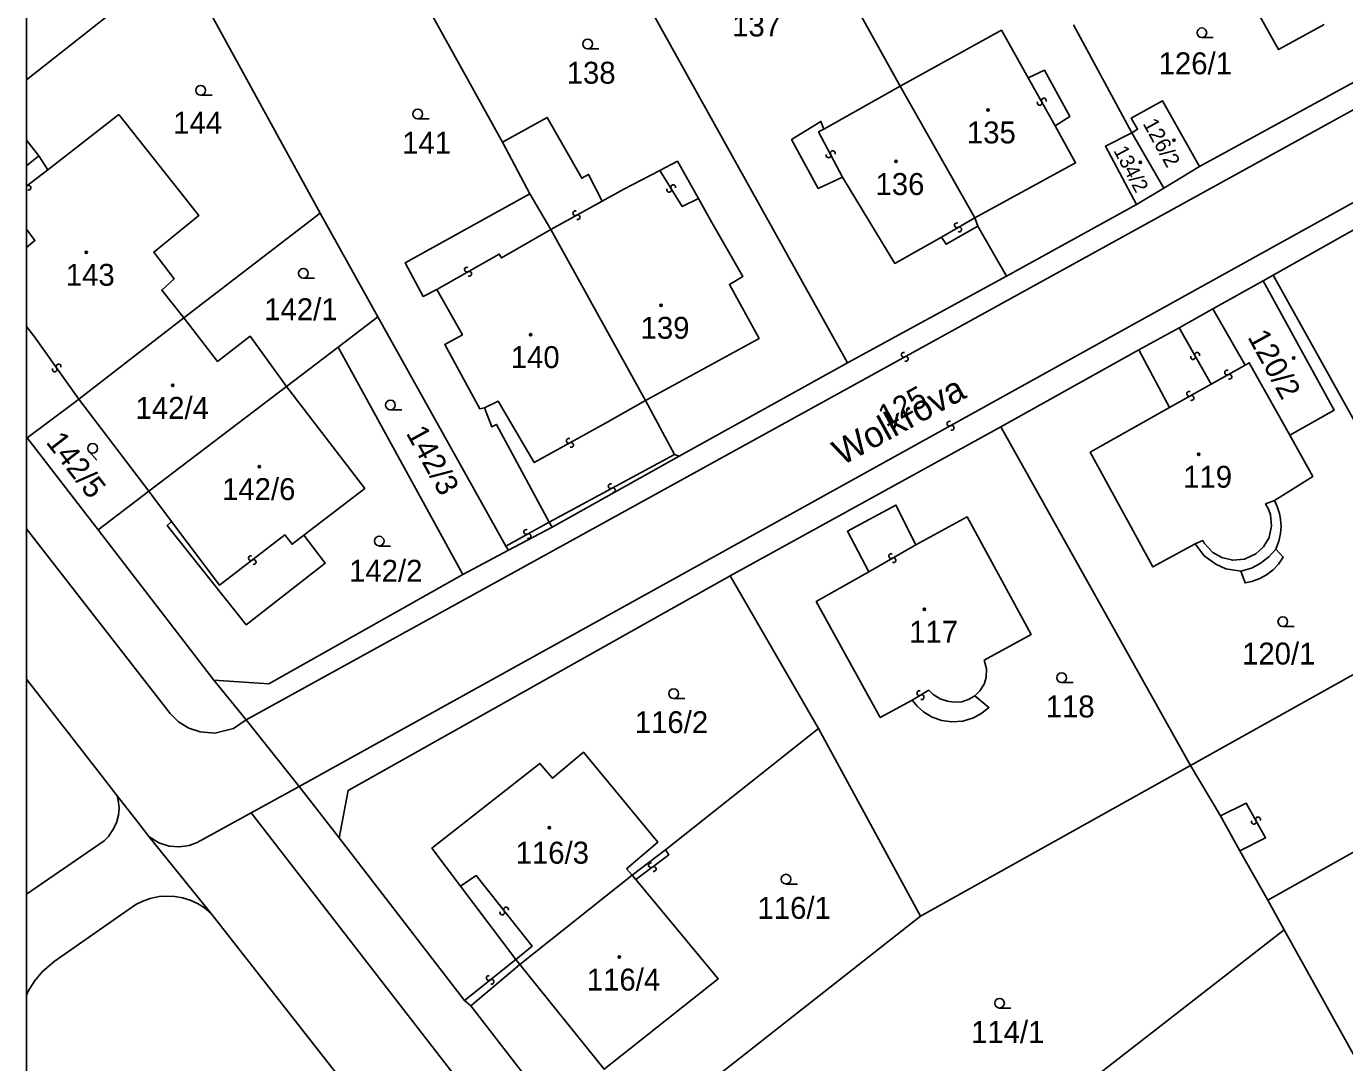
# Model space of a CAD drawing. Extents: x -600391 to -599491, y -1160176 to -1159402.
# Drawn here: x -600391 to -600288.8, y -1159912.4 to -1159832 of the extents above; entities that cross this region are included whole.
import ezdxf

# ---------------------------------------------------------------- set-up
doc = ezdxf.new("R2010")
doc.units = 0
for name, color, linetype in [('Level 1', 7, 'Continuous'), ('Level 11', 7, 'Continuous'), ('Level 13', 7, 'Continuous'), ('Level 3', 7, 'Continuous'), ('Level 4', 7, 'Continuous'), ('Level 5', 7, 'Continuous'), ('Vrstva 63', 7, 'Continuous')]:
    doc.layers.add(name, color=color, linetype=linetype)

msp = doc.modelspace()

# ---------------------------------------------------------------- linework, layer by layer
at = {"layer": 'Level 1'}
for p, q in [((-600379.35, -1159826.98), (-600391.01, -1159836.17)), ((-600390.03, -1159842.05), (-600391.01, -1159840.85)), ((-600390.94, -1159863.92), (-600391.01, -1159863.83))]:
    msp.add_line(p, q, dxfattribs=at)
for points in [[(-600342.05, -1159802.75), (-600323.23, -1159836.65)], [(-600354.4, -1159809.51), (-600327.33, -1159858.11)], [(-600367.49, -1159816.78), (-600354.08, -1159841)], [(-600290.35, -1159831.88), (-600293.9, -1159833.81), (-600299.65, -1159823.5)], [(-600379.02, -1159826.78), (-600368.22, -1159846.5)], [(-600272.73, -1159827.94), (-600300.01, -1159842.88)], [(-600309.8, -1159831.89), (-600305.26, -1159840.26)], [(-600323.23, -1159836.65), (-600315.39, -1159832.32), (-600313.3, -1159836.01)], [(-600313.3, -1159836.01), (-600312.05, -1159835.4), (-600310.07, -1159839), (-600311.21, -1159839.72)], [(-600323.23, -1159836.65), (-600329.15, -1159839.99)], [(-600323.23, -1159836.65), (-600317.45, -1159846.85)], [(-600305.26, -1159840.26), (-600304.83, -1159839.99), (-600305.31, -1159839.13), (-600302.89, -1159837.8), (-600300.01, -1159842.88)], [(-600378.8, -1159854.61), (-600380.51, -1159852.47), (-600379.54, -1159851.59), (-600381.13, -1159849.52), (-600377.64, -1159846.69), (-600383.84, -1159838.85), (-600389.34, -1159843.13)], [(-600346.34, -1159845.56), (-600347.4, -1159843.5), (-600347.93, -1159843.79), (-600350.62, -1159839.08), (-600354.08, -1159841)], [(-600329.15, -1159839.99), (-600329.39, -1159839.38), (-600331.66, -1159840.8), (-600329.59, -1159844.59), (-600327.7, -1159843.7)], [(-600311.21, -1159839.72), (-600309.63, -1159842.6), (-600317.45, -1159846.85)], [(-600354.08, -1159841), (-600351.95, -1159844.99)], [(-600304.9, -1159845.84), (-600307.32, -1159841.31), (-600305.26, -1159840.26)], [(-600305.26, -1159840.26), (-600302.79, -1159844.55)], [(-600389.34, -1159843.13), (-600390.03, -1159842.05)], [(-600346.34, -1159845.56), (-600344.66, -1159844.63), (-600341.87, -1159843.18)], [(-600341.87, -1159843.18), (-600340.51, -1159842.47), (-600338.89, -1159845.36)], [(-600300.01, -1159842.88), (-600302.79, -1159844.55)], [(-600327.7, -1159843.7), (-600323.64, -1159850.39), (-600320.04, -1159848.36)], [(-600351.95, -1159844.99), (-600361.62, -1159850.34), (-600360.24, -1159852.96), (-600359.17, -1159852.41)], [(-600351.95, -1159844.99), (-600350.33, -1159847.77)], [(-600302.79, -1159844.55), (-600304.9, -1159845.84)], [(-600338.89, -1159845.36), (-600337.95, -1159847.04), (-600335.43, -1159851.41), (-600336.48, -1159852.02), (-600334.18, -1159856.21), (-600342.99, -1159861.02)], [(-600304.9, -1159845.84), (-600314.98, -1159851.39)], [(-600284.31, -1159845.68), (-600294.32, -1159851.32)], [(-600368.22, -1159846.5), (-600378.8, -1159854.61)], [(-600368.22, -1159846.5), (-600363.76, -1159854.54)], [(-600317.45, -1159846.85), (-600317.22, -1159847.51)], [(-600350.33, -1159847.77), (-600342.99, -1159861.02)], [(-600320.04, -1159848.36), (-600319.67, -1159848.91), (-600317.22, -1159847.51)], [(-600317.22, -1159847.51), (-600314.98, -1159851.39)], [(-600314.98, -1159851.39), (-600327.33, -1159858.11)], [(-600294.32, -1159851.32), (-600295.08, -1159851.74)], [(-600285.53, -1159867.08), (-600294.32, -1159851.32)], [(-600359.17, -1159852.41), (-600357.19, -1159855.93), (-600358.56, -1159856.68), (-600355.84, -1159861.67), (-600355.48, -1159861.59)], [(-600295.08, -1159851.74), (-600298.99, -1159853.92)], [(-600295.08, -1159851.74), (-600289.57, -1159861.77), (-600293.02, -1159863.72)], [(-600298.99, -1159853.92), (-600301.61, -1159855.38)], [(-600296.48, -1159858.28), (-600298.99, -1159853.92)], [(-600378.8, -1159854.61), (-600386.95, -1159860.91)], [(-600378.8, -1159854.61), (-600376.18, -1159858), (-600373.66, -1159856.05), (-600370.84, -1159859.93)], [(-600366.83, -1159856.88), (-600363.76, -1159854.54)], [(-600363.76, -1159854.54), (-600353.83, -1159872.32)], [(-600301.61, -1159855.38), (-600304.72, -1159857.11)], [(-600370.84, -1159859.93), (-600366.83, -1159856.88)], [(-600357.16, -1159874.53), (-600366.83, -1159856.88)], [(-600304.72, -1159857.11), (-600315.43, -1159863.08)], [(-600302.35, -1159861.58), (-600304.72, -1159857.11)], [(-600327.33, -1159858.11), (-600340.39, -1159865.34)], [(-600293.02, -1159863.72), (-600296.16, -1159858.1), (-600296.48, -1159858.28)], [(-600381.52, -1159868.06), (-600370.84, -1159859.93)], [(-600370.84, -1159859.93), (-600364.77, -1159867.84), (-600369.49, -1159871.47)], [(-600386.95, -1159860.91), (-600387.28, -1159861.17), (-600390.94, -1159863.92)], [(-600381.52, -1159868.06), (-600386.95, -1159860.91)], [(-600355.48, -1159861.59), (-600354.9, -1159863.07), (-600354.55, -1159862.88), (-600350.47, -1159870.45)], [(-600342.99, -1159861.02), (-600340.73, -1159865.21)], [(-600300.35, -1159872.15), (-600303.63, -1159873.93), (-600308.51, -1159865.04), (-600302.35, -1159861.58)], [(-600315.43, -1159863.08), (-600336.41, -1159874.61)], [(-600300.73, -1159889.34), (-600315.43, -1159863.08)], [(-600293.02, -1159863.72), (-600291.24, -1159866.92), (-600294.2, -1159868.79)], [(-600385.45, -1159871.05), (-600390.94, -1159863.92)], [(-600340.39, -1159865.34), (-600350.24, -1159870.85)], [(-600340.73, -1159865.21), (-600340.39, -1159865.34)], [(-600385.45, -1159871.05), (-600381.52, -1159868.06)], [(-600381.52, -1159868.06), (-600379.75, -1159870.41)], [(-600294.11, -1159872.55), (-600293.87, -1159871.93), (-600293.73, -1159871.34), (-600293.7, -1159870.78), (-600293.73, -1159870.22), (-600293.82, -1159869.79), (-600293.99, -1159869.25), (-600294.2, -1159868.79)], [(-600325.68, -1159874.3), (-600327.33, -1159871.17), (-600323.57, -1159869.14), (-600322.02, -1159872.21)], [(-600379.75, -1159870.41), (-600380.08, -1159870.71), (-600373.95, -1159878.42), (-600367.83, -1159873.65), (-600369.49, -1159871.47)], [(-600350.24, -1159870.85), (-600353.61, -1159872.62)], [(-600350.47, -1159870.45), (-600350.24, -1159870.85)], [(-600322.02, -1159872.21), (-600318.05, -1159870.05), (-600313.09, -1159879.18), (-600316.72, -1159881.15), (-600316.53, -1159881.83), (-600316.57, -1159882.5), (-600316.72, -1159883.02), (-600317.05, -1159883.55), (-600317.44, -1159883.93)], [(-600376.47, -1159882.7), (-600385.45, -1159871.05)], [(-600353.61, -1159872.62), (-600357.16, -1159874.53)], [(-600353.83, -1159872.32), (-600353.61, -1159872.62)], [(-600296.82, -1159874.25), (-600297.99, -1159874.08), (-600298.75, -1159873.72), (-600299.66, -1159873.06), (-600300.35, -1159872.15)], [(-600294.11, -1159872.55), (-600293.53, -1159873.17), (-600293.9, -1159873.71), (-600294.31, -1159874.16), (-600294.82, -1159874.55), (-600295.34, -1159874.84), (-600295.95, -1159875.06), (-600296.48, -1159875.17), (-600296.82, -1159874.25)], [(-600357.16, -1159874.53), (-600372.2, -1159883), (-600376.47, -1159882.7)], [(-600336.41, -1159874.61), (-600366.06, -1159891.26), (-600366.74, -1159894.93)], [(-600329.56, -1159886.45), (-600336.41, -1159874.61)], [(-600322.31, -1159884.27), (-600324.78, -1159885.6), (-600329.75, -1159876.62), (-600325.68, -1159874.3)], [(-600279.76, -1159877.63), (-600300.73, -1159889.34)], [(-600383.97, -1159891.68), (-600385.11, -1159890.21), (-600391.01, -1159882.64)], [(-600373.95, -1159885.79), (-600376.47, -1159882.7)], [(-600317.44, -1159883.93), (-600316.36, -1159884.84), (-600316.9, -1159885.26), (-600317.56, -1159885.63), (-600318.38, -1159885.88), (-600319.23, -1159885.94), (-600320.03, -1159885.83), (-600320.82, -1159885.56), (-600321.44, -1159885.16), (-600321.93, -1159884.74), (-600322.31, -1159884.27)], [(-600268.03, -1159884.8), (-600294.72, -1159899.77)], [(-600369.85, -1159890.97), (-600373.95, -1159885.79)], [(-600341.44, -1159895.87), (-600329.56, -1159886.45)], [(-600321.66, -1159901), (-600329.56, -1159886.45)], [(-600344.03, -1159897.83), (-600344.45, -1159897.35), (-600342.03, -1159895.27), (-600347.8, -1159888.29), (-600350.19, -1159890.32), (-600351.18, -1159889.18), (-600359.56, -1159895.73), (-600357.34, -1159898.68)], [(-600300.73, -1159889.34), (-600321.66, -1159901)], [(-600300.73, -1159889.34), (-600298.39, -1159893.23)], [(-600373.58, -1159893), (-600369.85, -1159890.97)], [(-600366.74, -1159894.93), (-600369.85, -1159890.97)], [(-600391.01, -1159899.31), (-600384.98, -1159895.16), (-600384.64, -1159894.83), (-600384.29, -1159894.33), (-600384.03, -1159893.78), (-600383.87, -1159893.19), (-600383.82, -1159892.6), (-600383.88, -1159892.01), (-600383.97, -1159891.68)], [(-600383.97, -1159891.68), (-600382.37, -1159893.72), (-600381.5, -1159894.83)], [(-600373.58, -1159893), (-600377.75, -1159895.31), (-600378.39, -1159895.53), (-600379.13, -1159895.63), (-600379.94, -1159895.58), (-600380.73, -1159895.32), (-600381.5, -1159894.83)], [(-600298.39, -1159893.23), (-600296.9, -1159895.95)], [(-600376.7, -1159900.77), (-600381.5, -1159894.83)], [(-600357.03, -1159907.55), (-600366.74, -1159894.93)], [(-600344.03, -1159897.83), (-600341.44, -1159895.87)], [(-600296.9, -1159895.95), (-600294.72, -1159899.77)], [(-600344.03, -1159897.83), (-600352.73, -1159904.77)], [(-600352.73, -1159904.77), (-600346.2, -1159912.88), (-600337.36, -1159905.88), (-600343.74, -1159898.17)], [(-600343.74, -1159898.17), (-600344.03, -1159897.83)], [(-600376.7, -1159900.77), (-600377.22, -1159900.35), (-600377.74, -1159900.02), (-600378.31, -1159899.77), (-600378.9, -1159899.59), (-600379.5, -1159899.48), (-600380.1, -1159899.45), (-600380.7, -1159899.5), (-600381.4, -1159899.64), (-600381.97, -1159899.84), (-600382.51, -1159900.11), (-600383.1, -1159900.52), (-600388.84, -1159904.52), (-600389.77, -1159905.34), (-600390.37, -1159906.04), (-600390.86, -1159906.82), (-600391.01, -1159907.13)], [(-600357.34, -1159898.68), (-600353.04, -1159904.36)], [(-600294.72, -1159899.77), (-600293.45, -1159902.08)], [(-600376.7, -1159900.77), (-600365.93, -1159914.53), (-600350.97, -1159933.8), (-600318.93, -1159974.9), (-600315.13, -1159979.92)], [(-600321.66, -1159901), (-600346.31, -1159920.36)], [(-600293.45, -1159902.08), (-600314.74, -1159918.62)], [(-600287.96, -1159911.98), (-600293.45, -1159902.08)], [(-600353.04, -1159904.36), (-600352.73, -1159904.77)], [(-600356.54, -1159907.96), (-600352.73, -1159904.77)], [(-600356.54, -1159907.96), (-600357.03, -1159907.55)], [(-600346.75, -1159920.64), (-600356.54, -1159907.96)]]:
    msp.add_lwpolyline(points, dxfattribs=at)
at = {"layer": 'Level 13'}
for centre, start, end in [((-600312.42, -1159837.95), 156.5527, 29.1427), ((-600312.1, -1159837.77), 336.7671, 208.8651), ((-600328.79, -1159842.02), 155.2925, 27.3905), ((-600328.47, -1159841.85), 335.078, 207.668), ((-600340.84, -1159844.48), 338.9602, 211.5502), ((-600391.07, -1159844.22), 289.6413, 306.7056), ((-600390.85, -1159844.52), 254.3931, 126.9831), ((-600341.16, -1159844.68), 159.1746, 31.2726), ((-600348.43, -1159846.5), 66.3541, 298.4521), ((-600348.25, -1159846.82), 246.1397, 118.7297), ((-600318.84, -1159847.44), 67.6154, 299.7134), ((-600318.66, -1159847.76), 247.401, 119.991), ((-600356.84, -1159850.88), 66.8876, 298.9856), ((-600356.66, -1159851.2), 246.6732, 119.2632), ((-600322.97, -1159857.48), 66.2345, 298.3325), ((-600300.52, -1159857.66), 157.0894, 29.1874), ((-600300.2, -1159857.48), 336.875, 209.465), ((-600388.81, -1159858.61), 162.7301, 34.8281), ((-600388.51, -1159858.39), 342.5156, 215.1056), ((-600322.79, -1159857.8), 246.0201, 118.6101), ((-600297.88, -1159858.86), 66.7408, 298.8388), ((-600297.7, -1159859.18), 246.5264, 119.1164), ((-600300.82, -1159860.51), 66.6969, 298.7949), ((-600300.64, -1159860.83), 246.4824, 119.0724), ((-600319.42, -1159862.82), 66.3565, 298.4545), ((-600319.24, -1159863.14), 246.1421, 118.7321), ((-600348.94, -1159864.15), 66.0722, 298.6622), ((-600348.76, -1159864.47), 246.2866, 118.3846), ((-600345.69, -1159867.67), 65.6524, 297.7504), ((-600345.51, -1159867.99), 245.438, 118.028), ((-600352.24, -1159871.22), 66.4708, 298.5688), ((-600352.06, -1159871.54), 246.2563, 118.8463), ((-600323.94, -1159873.09), 67.1008, 299.1988), ((-600373.6, -1159873.25), 74.8158, 306.9137), ((-600373.38, -1159873.55), 254.6013, 127.1913), ((-600323.76, -1159873.41), 246.8863, 119.4763), ((-600321.75, -1159883.72), 68.3365, 300.4345), ((-600321.57, -1159884.04), 248.122, 120.712), ((-600295.48, -1159893.51), 336.5177, 208.6157), ((-600295.8, -1159893.69), 156.3032, 28.8932), ((-600342.57, -1159897.06), 74.2426, 306.3406), ((-600342.35, -1159897.36), 254.0282, 126.6182), ((-600353.8, -1159900.5), 345.4077, 217.9977), ((-600354.1, -1159900.72), 165.6222, 37.7202), ((-600355.15, -1159905.81), 76.015, 308.113), ((-600354.93, -1159906.1), 255.8006, 128.3906)]:
    msp.add_arc(centre, 0.184, start, end, dxfattribs=at)
at = {"layer": 'Level 3'}
for p, q in [((-600391.01, -1159842.83), (-600390.03, -1159842.05)), ((-600391.01, -1159844.4), (-600389.34, -1159843.13))]:
    msp.add_line(p, q, dxfattribs=at)
for points in [[(-600373.95, -1159885.79), (-600271.82, -1159829.5)], [(-600369.85, -1159890.97), (-600268.81, -1159835)], [(-600313.3, -1159836.01), (-600311.21, -1159839.72)], [(-600327.7, -1159843.7), (-600329.56, -1159840.19), (-600329.15, -1159839.99)], [(-600338.89, -1159845.36), (-600340.14, -1159845.97), (-600341.87, -1159843.18)], [(-600350.33, -1159847.77), (-600346.34, -1159845.56)], [(-600320.04, -1159848.36), (-600317.45, -1159846.85)], [(-600391.01, -1159849.17), (-600390.34, -1159848.63), (-600391.01, -1159847.73)], [(-600359.17, -1159852.41), (-600354.33, -1159849.67), (-600354.16, -1159849.97), (-600350.33, -1159847.77)], [(-600386.95, -1159860.91), (-600390.37, -1159856.09), (-600391.01, -1159855.29)], [(-600299.11, -1159859.76), (-600301.61, -1159855.38)], [(-600299.11, -1159859.76), (-600296.48, -1159858.28)], [(-600302.35, -1159861.58), (-600299.11, -1159859.76)], [(-600342.99, -1159861.02), (-600346.08, -1159862.78), (-600351.62, -1159865.84), (-600354.42, -1159861.08), (-600355.48, -1159861.59)], [(-600350.47, -1159870.45), (-600340.73, -1159865.21)], [(-600294.2, -1159868.79), (-600294.89, -1159869.04), (-600294.66, -1159869.44), (-600294.51, -1159869.89), (-600294.43, -1159870.74), (-600294.63, -1159871.64), (-600295.06, -1159872.37), (-600295.66, -1159872.92), (-600296.54, -1159873.32), (-600297.44, -1159873.42), (-600298.3, -1159873.21), (-600298.98, -1159872.8), (-600299.65, -1159872.09), (-600299.77, -1159871.87), (-600300.35, -1159872.15)], [(-600379.75, -1159870.41), (-600376.03, -1159875.34), (-600370.95, -1159871.45), (-600370.4, -1159872.17), (-600369.49, -1159871.47)], [(-600353.83, -1159872.32), (-600350.47, -1159870.45)], [(-600391.01, -1159870.99), (-600379.86, -1159885.31), (-600379.21, -1159885.95), (-600378.41, -1159886.43), (-600377.53, -1159886.73), (-600376.4, -1159886.83), (-600374.94, -1159886.45), (-600373.95, -1159885.79)], [(-600325.68, -1159874.3), (-600322.02, -1159872.21)], [(-600294.11, -1159872.55), (-600294.65, -1159873.16), (-600295.32, -1159873.67), (-600296, -1159874.02), (-600296.82, -1159874.25)], [(-600322.31, -1159884.27), (-600321.01, -1159883.49), (-600320.67, -1159883.82), (-600320.14, -1159884.17), (-600319.56, -1159884.35), (-600319.08, -1159884.42), (-600318.45, -1159884.38), (-600317.88, -1159884.19), (-600317.44, -1159883.93)], [(-600298.39, -1159893.23), (-600296.39, -1159892.26), (-600294.89, -1159894.95), (-600296.9, -1159895.95)], [(-600373.58, -1159893), (-600328.68, -1159950.93)], [(-600343.74, -1159898.17), (-600341.18, -1159896.25), (-600341.44, -1159895.87)], [(-600353.04, -1159904.36), (-600351.79, -1159903.35), (-600356.11, -1159897.87), (-600357.34, -1159898.68)], [(-600357.03, -1159907.55), (-600353.04, -1159904.36)]]:
    msp.add_lwpolyline(points, dxfattribs=at)
at = {"layer": 'Level 5'}
for p, q in [((-600299.84, -1159832.89), (-600298.96, -1159832.89)), ((-600347.48, -1159833.76), (-600346.6, -1159833.76)), ((-600377.49, -1159837.35), (-600376.61, -1159837.35)), ((-600360.65, -1159839.19), (-600359.78, -1159839.19)), ((-600369.52, -1159851.54), (-600368.65, -1159851.54)), ((-600362.77, -1159861.76), (-600361.9, -1159861.76)), ((-600386.14, -1159864.99), (-600385.55, -1159865.64)), ((-600363.64, -1159872.31), (-600362.77, -1159872.31)), ((-600293.56, -1159878.55), (-600292.69, -1159878.55)), ((-600310.71, -1159882.9), (-600309.83, -1159882.9)), ((-600340.8, -1159884.14), (-600339.93, -1159884.14)), ((-600332.09, -1159898.52), (-600331.21, -1159898.52)), ((-600315.53, -1159908.14), (-600314.66, -1159908.14))]:
    msp.add_line(p, q, dxfattribs=at)
for centre, radius in [((-600347.48, -1159833.38), 0.375), ((-600299.84, -1159832.51), 0.375), ((-600377.49, -1159836.97), 0.375), ((-600360.65, -1159838.81), 0.375), ((-600316.42, -1159838.49), 0.09), ((-600316.42, -1159838.49), 0.0521), ((-600301.99, -1159840.84), 0.09), ((-600301.99, -1159840.84), 0.0521), ((-600323.56, -1159842.49), 0.09), ((-600323.56, -1159842.49), 0.0521), ((-600304.62, -1159842.55), 0.09), ((-600304.62, -1159842.55), 0.0521), ((-600386.36, -1159849.53), 0.09), ((-600386.36, -1159849.53), 0.0521), ((-600369.52, -1159851.16), 0.375), ((-600341.78, -1159853.64), 0.09), ((-600341.78, -1159853.64), 0.0521), ((-600351.9, -1159855.91), 0.09), ((-600351.9, -1159855.91), 0.0521), ((-600292.71, -1159857.74), 0.09), ((-600292.71, -1159857.74), 0.0521), ((-600379.65, -1159859.85), 0.09), ((-600379.65, -1159859.85), 0.0521), ((-600362.77, -1159861.38), 0.375), ((-600385.86, -1159864.74), 0.375), ((-600300.08, -1159865.19), 0.09), ((-600300.08, -1159865.19), 0.0521), ((-600372.94, -1159866.15), 0.09), ((-600372.94, -1159866.15), 0.0521), ((-600363.64, -1159871.93), 0.375), ((-600321.36, -1159877.21), 0.09), ((-600321.36, -1159877.21), 0.0521), ((-600293.56, -1159878.17), 0.375), ((-600310.71, -1159882.52), 0.375), ((-600340.8, -1159883.76), 0.375), ((-600350.44, -1159894.16), 0.09), ((-600350.44, -1159894.16), 0.0521), ((-600332.09, -1159898.14), 0.375), ((-600345.02, -1159904.18), 0.09), ((-600345.02, -1159904.18), 0.0521), ((-600315.53, -1159907.76), 0.375)]:
    msp.add_circle(centre, radius, dxfattribs=at)
at = {"layer": 'Vrstva 63'}
msp.add_lwpolyline([(-600391.01, -1159401.77), (-599490.77, -1159401.77), (-599490.77, -1160176.08), (-600391.01, -1160176.08)], close=True, dxfattribs=at)

# ---------------------------------------------------------------- texts
at = {"layer": 'Level 11'}
msp.add_text('Wolkrova', height=2, rotation=28.6923, dxfattribs=at).set_placement((-600327.76, -1159866.11))
at = {"layer": 'Level 4'}
for s, p in [('137', (-600336.27, -1159832.8)), ('126/1', (-600303.19, -1159835.73)), ('138', (-600349.1, -1159836.46)), ('144', (-600379.62, -1159840.33)), ('141', (-600361.86, -1159841.89)), ('135', (-600318.06, -1159841.09)), ('136', (-600325.15, -1159845.09)), ('143', (-600387.95, -1159852.13)), ('142/1', (-600372.56, -1159854.8)), ('139', (-600343.37, -1159856.24)), ('140', (-600353.44, -1159858.51)), ('142/4', (-600382.54, -1159862.45)), ('119', (-600301.29, -1159867.79)), ('142/6', (-600375.83, -1159868.75)), ('142/2', (-600365.98, -1159875.08)), ('117', (-600322.54, -1159879.81)), ('120/1', (-600296.72, -1159881.5)), ('118', (-600311.95, -1159885.6)), ('116/2', (-600343.82, -1159886.82)), ('116/3', (-600353.06, -1159896.94)), ('116/1', (-600334.3, -1159901.22)), ('116/4', (-600347.54, -1159906.78)), ('114/1', (-600317.74, -1159910.84))]:
    msp.add_text(s, height=1.7, dxfattribs=at).set_placement(p)
for s, height, rotation, p in [('126/2', 1.2, 298.8, (-600304.45, -1159839.55)), ('134/2', 1.14, 297.9, (-600306.72, -1159841.64)), ('120/2', 1.7, 298.8, (-600296.33, -1159856.1)), ('125', 1.7, 28.8, (-600324.33, -1159863.12)), ('142/5', 1.7, 307.8, (-600389.55, -1159864.27)), ('142/3', 1.7, 298.8, (-600361.6, -1159863.55))]:
    msp.add_text(s, height=height, rotation=rotation, dxfattribs=at).set_placement(p)

doc.saveas('drawing.dxf')
